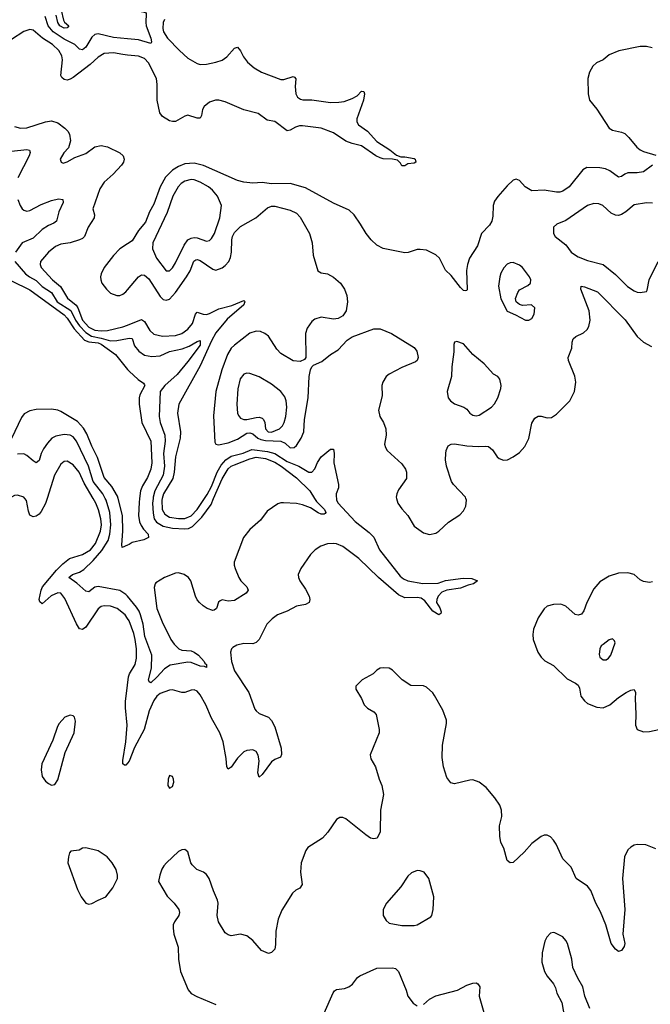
# Model space of a CAD drawing. Header units: inches. Extents: x 1649636 to 1815363, y 506543 to 641975.
# Tile 538 of 656: x 1749304 to 1753375, y 566738 to 573089. Entities that reach past the tile are written whole.
import ezdxf

# ---------------------------------------------------------------- set-up
doc = ezdxf.new("R2010")
doc.units = ezdxf.units.IN
doc.header["$MEASUREMENT"] = 0
for name, color, linetype in [('B7546', 7, 'Continuous'), ('B7547', 7, 'Continuous'), ('B7556', 7, 'Continuous'), ('B7557', 7, 'Continuous')]:
    doc.layers.add(name, color=color, linetype=linetype)

msp = doc.modelspace()

# ---------------------------------------------------------------- linework, layer by layer
at = {"layer": 'B7546', "color": 5}
for points, elevation in [([(1749480.4, 570000), (1749470, 569967.8), (1749443.2, 569916.8), (1749430, 569900.5), (1749410, 569887.3), (1749390, 569882), (1749370, 569893.2), (1749359.7, 569919.7), (1749347.4, 569987.4), (1749337.5, 570000)], 480), ([(1750000, 569226.9), (1749984.4, 569250), (1749933.5, 569290), (1749890, 569305.7), (1749850, 569309.1), (1749830, 569303.4), (1749810, 569288.9), (1749730, 569169.8), (1749710, 569155.1), (1749690, 569159.2), (1749670, 569191.3), (1749596, 569356), (1749570, 569388.9), (1749550, 569391), (1749507.4, 569372.6), (1749450, 569320.5), (1749433.6, 569333.6), (1749430, 569348.7), (1749441.8, 569410), (1749451.2, 569430), (1749542.1, 569537.9), (1749581.7, 569578.3), (1749625.7, 569614.3), (1749710, 569639.9), (1749761.2, 569670), (1749792.8, 569710), (1749826.5, 569790), (1749831.6, 569830), (1749826.8, 569870), (1749811.6, 569928.4), (1749795.1, 569970), (1749777.5, 570000)], 480), ([(1750000, 569370.1), (1749990, 569382.2), (1749950, 569407.4), (1749810, 569433), (1749790, 569429), (1749750, 569398.2), (1749730, 569403.1), (1749673.8, 569453.8), (1749621, 569490), (1749644.2, 569510), (1749690, 569525.5), (1749717.7, 569542.3), (1749778.4, 569601.6), (1749834.1, 569665.9), (1749875.5, 569730), (1749885.8, 569770), (1749891.4, 569830), (1749885.2, 569910), (1749861.9, 569990), (1749856.7, 570000)], 460), ([(1750000, 569698.8), (1749965.2, 569685.2), (1749962.5, 569702.5), (1749969.9, 569790), (1749967.3, 569890), (1749939.3, 570000)], 440), ([(1750000, 568292.4), (1749990, 568279.7), (1749980.5, 568280.5), (1749970, 568288), (1749969.8, 568309.8), (1749988.7, 568430), (1749998.2, 568538.2), (1749987.3, 568650), (1749987.7, 568690), (1750000, 568795.8)], 480)]:
    msp.add_lwpolyline(points, dxfattribs=dict(at, elevation=elevation))
at = {"layer": 'B7546', "color": 5, "elevation": 520}
for points in [[(1749630, 568602.7), (1749596, 568590), (1749559.1, 568550), (1749548.2, 568530), (1749518.3, 568441.7), (1749447, 568290), (1749441.6, 568250), (1749450, 568206.8), (1749470, 568177.3), (1749490, 568162), (1749510, 568150.8), (1749530, 568156), (1749550, 568184.7), (1749598.2, 568361.8), (1749655.1, 568490), (1749664.5, 568564.5), (1749657.2, 568590), (1749650, 568599)], [(1749730, 567746.6), (1749710, 567745.2), (1749687.5, 567732.5), (1749634.4, 567725.6), (1749625.8, 567714.2), (1749618, 567690), (1749615.5, 567650), (1749677.3, 567477.3), (1749700.7, 567430), (1749730.7, 567390.7), (1749750, 567384), (1749770, 567387.3), (1749810, 567410.6), (1749859, 567430), (1749905.1, 567490), (1749935.1, 567550), (1749936, 567570), (1749926.6, 567606.6), (1749900.9, 567650), (1749869.4, 567690), (1749810, 567727)]]:
    msp.add_lwpolyline(points, close=True, dxfattribs=at)
at = {"layer": 'B7547', "color": 5}
for points, elevation in [([(1749572, 573150), (1749585.9, 573085.9), (1749593.2, 573073.2), (1749621.6, 573050), (1749610, 573037), (1749590, 573034.8), (1749562, 573050), (1749550, 573072), (1749538.8, 573118.8)], 440), ([(1750000, 572966.1), (1749910, 572974), (1749810, 572997.1), (1749790, 572993.3), (1749770, 572976.2), (1749730, 572911.8), (1749710, 572894.8), (1749690, 572898.5), (1749659.8, 572930), (1749590, 572962.4), (1749518.9, 573010), (1749488.3, 573050), (1749467.8, 573110)], 460), ([(1750000, 572861), (1749970, 572863.8), (1749910, 572874.2), (1749850, 572870.6), (1749810, 572847.5), (1749759.2, 572800.8), (1749650, 572715.9), (1749630, 572704.6), (1749610, 572699.8), (1749590, 572702.5), (1749575.1, 572715.1), (1749569.9, 572729.9), (1749580.4, 572830), (1749575.3, 572855.3), (1749557.3, 572890), (1749515.4, 572930), (1749452.1, 572970), (1749390, 573020.7), (1749370, 573026.5), (1749330, 573012.2), (1749250, 572961)], 480), ([(1749270, 572401.1), (1749310, 572389.4), (1749350, 572390.9), (1749470, 572429.3), (1749510, 572436.9), (1749550, 572423.2), (1749595.8, 572390), (1749615.3, 572370), (1749626.3, 572350), (1749632.7, 572307.3), (1749618.2, 572261.8), (1749588.8, 572230), (1749566, 572190), (1749572, 572170), (1749584.5, 572164.5), (1749610, 572172.7), (1749659.5, 572200.5), (1749730, 572225.6), (1749790, 572269), (1749830, 572278.5), (1749870, 572268.9), (1749950.2, 572230.2), (1749972.4, 572210), (1749977.6, 572190), (1749974.9, 572170), (1749961.1, 572150), (1749907.9, 572092.1), (1749850, 572041.7), (1749821.5, 571998.5), (1749776.9, 571870), (1749787.6, 571830), (1749785, 571810), (1749745.2, 571750), (1749722.5, 571690), (1749710, 571677), (1749691, 571669), (1749630, 571649.9), (1749570, 571640.9), (1749534.2, 571625.8), (1749490.2, 571590), (1749437.6, 571530), (1749435.2, 571510), (1749442.7, 571490), (1749516.4, 571410), (1749567.7, 571367.7), (1749612.4, 571292.4), (1749667.9, 571247.9), (1749680.1, 571230), (1749709.1, 571150), (1749750, 571105.9), (1749790, 571085.3), (1749830, 571081.5), (1749870, 571083.9), (1749970, 571107.9), (1750000, 571119.6)], 480), ([(1749250, 572241.3), (1749350, 572252.7), (1749367.2, 572247.2), (1749371.3, 572231.3), (1749364.1, 572210), (1749292.8, 572070)], 460), ([(1749292.3, 571930), (1749306.2, 571890), (1749319.6, 571870), (1749330, 571860.8), (1749350, 571853.8), (1749370, 571859.2), (1749442.3, 571897.7), (1749510, 571923), (1749553.4, 571933.4), (1749582.8, 571930), (1749584.4, 571910), (1749556.2, 571850), (1749541.1, 571790), (1749524.2, 571775.8), (1749490, 571761.8), (1749450, 571736.1), (1749390, 571679.8), (1749319.7, 571650), (1749277.4, 571590)], 460), ([(1750000, 571642.2), (1749950.2, 571610), (1749910, 571567), (1749850.2, 571490), (1749829.1, 571450), (1749825.8, 571430), (1749826.9, 571410), (1749834.9, 571390), (1749863.6, 571350), (1749890, 571324.9), (1749930, 571309.2), (1749950, 571310.2), (1749970, 571318), (1749990, 571334.2), (1750000, 571346.2)], 520), ([(1749271.4, 571530), (1749341.5, 571450), (1749366.7, 571430), (1749410, 571406.2), (1749450, 571368), (1749509.8, 571329.8), (1749544.9, 571270), (1749633, 571213), (1749664.8, 571150), (1749690, 571114.1), (1749730, 571071.3), (1749766.8, 571046.8), (1749830, 571035.7), (1749890, 571016.7), (1749930, 571018.8), (1750000, 571033.3)], 460), ([(1749250, 571403.6), (1749370, 571346), (1749590, 571184.7), (1749610, 571163.8), (1749655.2, 571095.2), (1749722.9, 571022.9), (1749750, 571010.3), (1749810, 571004), (1749830, 570995.4), (1749922, 570930), (1750000, 570833.2)], 440), ([(1749939.3, 570000), (1749935.4, 570015.4), (1749898.5, 570078.5), (1749850, 570136.3), (1749805.4, 570265.4), (1749770, 570337.4), (1749737.8, 570417.8), (1749715.2, 570455.2), (1749676.6, 570496.6), (1749570, 570560.9), (1749550, 570569.9), (1749510, 570577), (1749410, 570574), (1749370, 570566.2), (1749333.3, 570546.7), (1749316, 570524), (1749250, 570387.1)], 440), ([(1749856.7, 570000), (1749840.9, 570030), (1749778.6, 570110), (1749748.9, 570210), (1749671.2, 570371.2), (1749650, 570397.3), (1749630, 570408.4), (1749590, 570413.6), (1749537.3, 570402.7), (1749511.3, 570388.7), (1749482.6, 570357.4), (1749458.3, 570321.7), (1749443.2, 570290), (1749430, 570245.1), (1749410, 570231.2), (1749390, 570242.6), (1749350, 570278.5), (1749330, 570287.6), (1749290, 570286.3)], 460), ([(1749777.5, 570000), (1749719.1, 570099.1), (1749688.5, 570170), (1749650, 570216.8), (1749610, 570240.9), (1749590, 570239.2), (1749570, 570223), (1749529.1, 570150.9), (1749480.4, 570000)], 480), ([(1749337.5, 570000), (1749329.8, 570009.8), (1749290, 570022.6), (1749270, 570020.4), (1749250, 570009.7), (1749239.5, 570000)], 480)]:
    msp.add_lwpolyline(points, dxfattribs=dict(at, elevation=elevation))
at = {"layer": 'B7556', "color": 5}
for points, elevation in [([(1750077.8, 570000), (1750074.7, 569974.7), (1750071.5, 569890), (1750078, 569850), (1750087.3, 569827.3), (1750102.3, 569802.3), (1750133.4, 569770), (1750136, 569750), (1750106.2, 569733.8), (1750030, 569716), (1750010, 569702.7), (1750000, 569698.8)], 440), ([(1751207.8, 570000), (1751220.3, 569980.3), (1751271.3, 569930), (1751279.3, 569910), (1751276.7, 569903.3), (1751270, 569899.5), (1751250, 569900.4), (1751230, 569907.6), (1751181.1, 569941.1), (1751130, 569959.6), (1751090, 569967.8), (1751007.9, 569972.1), (1750990, 569972.3), (1750970, 569966), (1750901.5, 569918.5), (1750859.5, 569860.5), (1750790, 569799.8), (1750747.7, 569750), (1750688.8, 569590), (1750688.4, 569570), (1750694.4, 569550), (1750719.3, 569490), (1750730.5, 569470), (1750770.5, 569430), (1750779.1, 569410), (1750766, 569390), (1750690, 569343), (1750650, 569338), (1750610, 569347), (1750599, 569341), (1750588, 569332), (1750573.7, 569290), (1750558.8, 569281.2), (1750550, 569278.5), (1750514, 569290), (1750487.4, 569307.4), (1750464.2, 569330), (1750450, 569347.3), (1750439.7, 569370), (1750408.1, 569470), (1750394.4, 569490), (1750365.5, 569510), (1750330, 569520.4), (1750310, 569519.6), (1750238.5, 569490), (1750183.8, 569456.2), (1750177.6, 569450), (1750172.8, 569427.2), (1750188.7, 569290), (1750224, 569204), (1750280.5, 569090), (1750300.7, 569060.7), (1750331.6, 569031.6), (1750350, 569022.3), (1750410, 569017), (1750430.2, 569010), (1750459.2, 568990), (1750494.3, 568950), (1750498.7, 568938.7), (1750510.3, 568930), (1750510.6, 568910), (1750496.5, 568916.5), (1750470, 568919.6), (1750410, 568942.4), (1750390, 568944.8), (1750274.9, 568925.1), (1750238.1, 568901.9), (1750190, 568848.1), (1750150, 568811.6), (1750138.9, 568818.9), (1750134.7, 568830), (1750154.6, 568905.4), (1750157.4, 568990), (1750112.4, 569110), (1750100.9, 569190), (1750083.7, 569250), (1750074.7, 569274.7), (1750058.7, 569298.8), (1750000, 569370.1)], 460), ([(1751348.5, 570000), (1751350.1, 569990), (1751359.8, 569970), (1751470, 569852), (1751560.9, 569780.9), (1751590, 569751.9), (1751626.7, 569670), (1751759.2, 569499.2), (1751781.6, 569481.6), (1751810, 569468.4), (1751907.3, 569452.7), (1752004.9, 569455.1), (1752052.2, 569472.2), (1752166.9, 569486.9), (1752223.4, 569483.4), (1752258.8, 569470), (1752233.4, 569450), (1752198.2, 569441.8), (1752150, 569423.1), (1752062, 569410), (1752030, 569397.2), (1752006, 569370), (1751996, 569350), (1751994.8, 569330), (1752015.8, 569295.8), (1752024.9, 569270), (1752022, 569258), (1752010, 569249.7), (1751970, 569273.7), (1751919.7, 569339.7), (1751896.7, 569356.7), (1751870, 569361.8), (1751790, 569358.7), (1751750, 569378.8), (1751620.4, 569490), (1751492.8, 569612.8), (1751390, 569690.5), (1751350, 569707.6), (1751329.4, 569710.6), (1751290, 569707.9), (1751247.8, 569692.2), (1751212, 569670), (1751181, 569639), (1751119.5, 569550), (1751102, 569510), (1751103.7, 569490), (1751113.4, 569470), (1751150, 569415.8), (1751171.6, 569370), (1751176.8, 569350), (1751173.2, 569330), (1751150, 569317.8), (1751090, 569305), (1751030, 569274.5), (1750969.1, 569250.9), (1750934.8, 569225.2), (1750900.3, 569190), (1750850, 569091.6), (1750830, 569071.1), (1750810, 569063.5), (1750750, 569064.2), (1750705.5, 569054.5), (1750680.4, 569039.6), (1750672, 569030), (1750665.5, 569010), (1750671.9, 568950), (1750689.6, 568889.6), (1750783.2, 568750), (1750822.4, 568642.4), (1750830.3, 568630), (1750850, 568614.4), (1750910.3, 568590), (1750930, 568568.5), (1750950, 568527), (1750991.1, 568390), (1750993.8, 568350), (1750987.8, 568332.3), (1750950, 568316), (1750930, 568300.9), (1750870, 568220.5), (1750850, 568202.7), (1750841.5, 568230), (1750849.1, 568309.1), (1750844.1, 568344.1), (1750830, 568368), (1750810, 568379.1), (1750770, 568376), (1750750, 568366), (1750710, 568325.3), (1750670, 568268.4), (1750650, 568254), (1750641, 568270), (1750636.2, 568323.8), (1750617, 568430), (1750596.5, 568490), (1750542.8, 568582.8), (1750505.3, 568670), (1750470, 568733.5), (1750450, 568756.8), (1750430, 568767.3), (1750410, 568765.1), (1750370, 568748.1), (1750350, 568748.3), (1750290, 568765.8), (1750270, 568765.2), (1750210, 568743.6), (1750190, 568726.1), (1750170, 568697.3), (1750140.5, 568630), (1750107.9, 568510), (1750045.5, 568394.5), (1750010, 568305.1), (1750000, 568292.4)], 480), ([(1750164.7, 570000), (1750161.8, 569970), (1750165.8, 569905.8), (1750173, 569870), (1750186.9, 569846.9), (1750230, 569821.9), (1750290, 569809.4), (1750370, 569804.4), (1750392.6, 569807.4), (1750420.1, 569819.9), (1750480.3, 569879.7), (1750539, 569961), (1750555.7, 570000)], 460), ([(1750223.7, 570000), (1750220.6, 569990), (1750223, 569930), (1750239.9, 569899.9), (1750270, 569881.1), (1750330, 569871.7), (1750370, 569872.1), (1750410, 569889.3), (1750450, 569930.5), (1750496.1, 570000)], 480), ([(1751737.5, 570000), (1751744.4, 569970), (1751770, 569933.7), (1751810.3, 569890), (1751850, 569822.6), (1751910, 569778.7), (1751950, 569768.2), (1751990, 569777.6), (1752009.8, 569790.2), (1752073.1, 569846.9), (1752145.1, 569894.9), (1752170, 569920.4), (1752183.5, 569950), (1752188.2, 569990), (1752185.1, 570000)], 520), ([(1753390, 569463.1), (1753370, 569457.7), (1753330, 569464.2), (1753310, 569475.6), (1753270, 569511.3), (1753230, 569521.7), (1753170, 569519.1), (1753110, 569499.1), (1753050, 569462), (1753010, 569417.4), (1752964.5, 569330), (1752944.8, 569275.2), (1752930, 569254.7), (1752910, 569246.9), (1752890, 569251.5), (1752830, 569305.1), (1752798, 569318), (1752750, 569316.3), (1752710, 569306), (1752690, 569289.6), (1752650.3, 569230), (1752621.6, 569158.4), (1752615.8, 569124.2), (1752619.6, 569090), (1752632.8, 569050), (1752649.3, 569009.3), (1752670, 568977.1), (1752694.4, 568954.4), (1752750, 568923.1), (1752837.6, 568837.6), (1752892, 568810), (1752910, 568795.6), (1752917.9, 568777.9), (1752926.2, 568726.2), (1752950, 568694.7), (1752970, 568678.8), (1753030, 568653.7), (1753070, 568651.2), (1753112.8, 568670), (1753170, 568717.7), (1753219.6, 568750), (1753250, 568764.2), (1753270, 568767.7), (1753280.3, 568750), (1753277.3, 568710), (1753282.3, 568610), (1753278.4, 568538.4), (1753290.8, 568510), (1753330, 568495.8), (1753370, 568497), (1753430, 568510.4)], 520), ([(1750000, 568795.8), (1750006.3, 568850), (1750012.1, 568870), (1750049.1, 568930), (1750057.7, 568970), (1750057.3, 569030), (1750050, 569092), (1750041.2, 569130), (1750010, 569212.1), (1750000, 569226.9)], 480), ([(1753410, 567740.9), (1753346.8, 567766.8), (1753290.5, 567769.5), (1753270, 567763.7), (1753248.5, 567751.5), (1753230, 567733.2), (1753208.7, 567690), (1753195.6, 567550), (1753210.2, 567350), (1753198.7, 567190), (1753211.6, 567130), (1753207.3, 567110), (1753190, 567085.2), (1753170, 567079), (1753150, 567093.2), (1753121.3, 567130), (1753088.7, 567250), (1753053.9, 567333.9), (1753024.2, 567390), (1752991.8, 567471.8), (1752970, 567499.1), (1752897, 567550), (1752863.1, 567623.1), (1752810, 567676), (1752767, 567770), (1752750, 567797.2), (1752730, 567817.2), (1752710, 567829.2), (1752690, 567829.2), (1752670, 567821.2), (1752610, 567774), (1752560.7, 567719.3), (1752490, 567652.3), (1752470, 567649.4), (1752450, 567666), (1752430, 567744), (1752410, 567782), (1752403.1, 567823.1), (1752401.1, 567890), (1752417.2, 567950), (1752415.4, 567990), (1752402.8, 568022.8), (1752371.8, 568070), (1752315.5, 568135.5), (1752270, 568171.6), (1752230, 568184.7), (1752210, 568184), (1752110, 568159.7), (1752086.3, 568166.3), (1752061.3, 568201.3), (1752039.8, 568270), (1752030.9, 568330), (1752032.9, 568410), (1752059.2, 568550), (1752058.7, 568570), (1752036.2, 568636.2), (1751982.4, 568730), (1751970, 568747), (1751930, 568783.7), (1751910, 568791.8), (1751830, 568795.1), (1751772, 568830), (1751710, 568892.7), (1751690, 568905.2), (1751650, 568909.2), (1751630, 568905.2), (1751610, 568893.2), (1751586, 568870), (1751514.8, 568830), (1751474, 568790), (1751474, 568770), (1751510.5, 568710), (1751527.3, 568670), (1751548.6, 568648.6), (1751590, 568624), (1751606.2, 568606.2), (1751625.3, 568510), (1751624.9, 568490), (1751567, 568347), (1751570, 568321), (1751600.3, 568270), (1751624.6, 568190), (1751642, 568150), (1751651.9, 568091.9), (1751632.9, 567990), (1751630.2, 567850), (1751612, 567810), (1751590, 567805.7), (1751569.3, 567810), (1751538, 567830), (1751410, 567934.3), (1751390, 567942.4), (1751370, 567942.9), (1751348.2, 567930), (1751292.8, 567847.2), (1751258.4, 567810), (1751164.9, 567750), (1751150.3, 567729.7), (1751121.7, 567650), (1751117.6, 567590), (1751126.7, 567510), (1751112.2, 567487.8), (1751085.7, 567474.3), (1751064.5, 567455.6), (1750995.9, 567344.1), (1750972.9, 567287.1), (1750957.1, 567210), (1750955.6, 567124.4), (1750950, 567094), (1750930, 567072), (1750910, 567066), (1750864.7, 567084.7), (1750808, 567150), (1750770, 567180.4), (1750730, 567191), (1750670, 567180.5), (1750650, 567185.1), (1750630, 567199.7), (1750587.4, 567270), (1750579.2, 567310), (1750585.6, 567390), (1750581.6, 567410), (1750554.3, 567470), (1750527.3, 567550), (1750510, 567575.1), (1750489.7, 567589.7), (1750448.3, 567608.3), (1750417.4, 567637.4), (1750409.5, 567650), (1750390, 567722), (1750370, 567735.3), (1750350, 567734), (1750330, 567722.7), (1750250.6, 567650), (1750234.9, 567630), (1750222.4, 567610), (1750207.7, 567570), (1750199.1, 567530), (1750255.1, 567435.1), (1750300.5, 567390), (1750330.5, 567350), (1750335.5, 567330), (1750330.5, 567310), (1750302.4, 567270), (1750294.4, 567250), (1750294, 567230), (1750299.5, 567190), (1750327, 567107), (1750328.9, 567030), (1750341.1, 566950), (1750391.8, 566831.8), (1750410, 566808.2), (1750447.7, 566787.7), (1750570, 566735.6)], 520), ([(1752984.5, 566710), (1752952.7, 566790), (1752938.4, 566850), (1752906.2, 566906.2), (1752875.9, 566975.9), (1752869.4, 567030), (1752839.5, 567130), (1752829.3, 567150), (1752810, 567172.3), (1752758.6, 567198.6), (1752750, 567201.2), (1752730, 567197.2), (1752706, 567170), (1752694.4, 567145.6), (1752676.3, 567070), (1752674, 567010), (1752693, 566950), (1752710, 566918.8), (1752751, 566870), (1752763.5, 566843.5), (1752771, 566810), (1752802.8, 566750), (1752822, 566650)], 540), ([(1751270, 566680.5), (1751327.6, 566812.4), (1751336.3, 566823.7), (1751350, 566832.4), (1751400.7, 566839.3), (1751429.6, 566850.4), (1751453.1, 566866.9), (1751483.7, 566910), (1751498.8, 566921.2), (1751610, 566970.3), (1751710, 566974), (1751730, 566968.2), (1751750, 566950.4), (1751799.5, 566830), (1751810.7, 566790), (1751844.1, 566744.1), (1751870, 566727.3)], 520), ([(1751910, 566736.3), (1751950, 566770.4), (1751990, 566792.4), (1752130, 566828), (1752190, 566861.6), (1752230, 566874.9), (1752250, 566875.5), (1752261, 566870), (1752274.9, 566850), (1752270.4, 566790), (1752304.9, 566670)], 520)]:
    msp.add_lwpolyline(points, dxfattribs=dict(at, elevation=elevation))
for points, elevation in [([(1753130, 569095.3), (1753110, 569088.7), (1753070, 569059.3), (1753058.8, 569050), (1753048.6, 569031.4), (1753045.1, 568994.9), (1753050, 568976), (1753070, 568959.3), (1753090, 568959.3), (1753106, 568970), (1753120.9, 568990), (1753148.7, 569070), (1753143.1, 569083.1)], 540), ([(1750270, 568214), (1750262, 568190), (1750261, 568150), (1750270, 568132), (1750290, 568142), (1750299.3, 568170), (1750296, 568190), (1750290, 568208)], 520), ([(1751870, 567601.2), (1751833.7, 567586.3), (1751810, 567565.2), (1751764.1, 567495.9), (1751671.3, 567390), (1751651.3, 567350), (1751651.3, 567310), (1751670, 567278), (1751690, 567261), (1751770, 567245.5), (1751850, 567246), (1751870, 567251), (1751958, 567302), (1751964, 567310), (1751974, 567350), (1751977.2, 567430), (1751946, 567550), (1751914, 567590), (1751890, 567599.3)], 540)]:
    msp.add_lwpolyline(points, close=True, dxfattribs=dict(at, elevation=elevation))
at = {"layer": 'B7557', "color": 5}
for points, elevation in [([(1750000, 573167.7), (1750010, 573169.7), (1750030, 573168.7), (1750070, 573146.6), (1750115.1, 573135.1), (1750120.7, 573130), (1750117.5, 573070), (1750120.8, 573050), (1750150.1, 572969.9), (1750154, 572946), (1750150, 572935.1), (1750070, 572959.9), (1750000, 572966.1)], 460), ([(1750239.7, 573090), (1750229.4, 573070), (1750227.4, 573032.6), (1750233, 573010), (1750258, 572970), (1750334.6, 572890), (1750390, 572841.7), (1750450, 572806.7), (1750470, 572801), (1750510, 572802.4), (1750570, 572815), (1750610, 572828.6), (1750641.4, 572850), (1750690, 572905.7), (1750710, 572912.7), (1750730, 572888.4), (1750749.6, 572849.6), (1750775.5, 572815.5), (1750818.6, 572778.6), (1750865.3, 572750), (1750990, 572704.2), (1751010, 572704.2), (1751070, 572722.3), (1751078.6, 572718.6), (1751087, 572707), (1751082.7, 572657.3), (1751087, 572610), (1751096.5, 572590), (1751116, 572576), (1751132.2, 572572.2), (1751190, 572572.1), (1751310, 572554.2), (1751364, 572556), (1751398, 572562), (1751450, 572579.7), (1751481.8, 572598.2), (1751510, 572627.7), (1751526, 572626), (1751530.2, 572610), (1751523.6, 572570), (1751479.8, 572450), (1751481.4, 572430), (1751491.4, 572411.4), (1751549.2, 572370), (1751610, 572303.6), (1751692.4, 572250), (1751735.6, 572215.6), (1751764, 572204), (1751790, 572204), (1751850, 572193), (1751856, 572190), (1751862, 572170), (1751850, 572164), (1751810, 572159), (1751790, 572146), (1751770, 572146), (1751762.7, 572162.7), (1751742, 572182), (1751709.6, 572189.6), (1751650, 572191.1), (1751630, 572197.6), (1751604, 572210), (1751510, 572276), (1751450, 572290.9), (1751410, 572306.1), (1751330, 572358.9), (1751250, 572388.5), (1751130, 572405.2), (1751110, 572404.3), (1751083.4, 572396.6), (1751050, 572376.5), (1751030, 572372), (1750950, 572431.7), (1750901.8, 572441.8), (1750844.4, 572484.4), (1750750, 572507.5), (1750630, 572559.7), (1750590, 572570.4), (1750568, 572570), (1750530, 572557.7), (1750493.8, 572530), (1750484.3, 572510), (1750478.6, 572470), (1750470, 572453.6), (1750450, 572454.2), (1750390, 572473.3), (1750370, 572467), (1750310, 572432.2), (1750290, 572431.4), (1750270, 572437.3), (1750225.4, 572465.4), (1750208.5, 572488.5), (1750191.1, 572570), (1750190.7, 572670.7), (1750186.1, 572710), (1750135.9, 572810), (1750110, 572838.9), (1750070, 572854.5), (1750000, 572861)], 480), ([(1753387.3, 572907.3), (1753350, 572916.5), (1753310, 572917), (1753172.5, 572887.5), (1753110, 572863.1), (1753070.1, 572829.9), (1753028.7, 572810), (1753004.4, 572790), (1752983.2, 572750), (1752971.5, 572710), (1752973.4, 572610), (1752983.1, 572570), (1753030, 572512.4), (1753110, 572390.3), (1753130, 572376.5), (1753190, 572363.6), (1753210, 572354.9), (1753236.5, 572330), (1753287.2, 572267.2), (1753310, 572249.1), (1753330, 572239.1), (1753410, 572215.8)], 520), ([(1753389.2, 572150.8), (1753330, 572108.3), (1753290, 572101), (1753230, 572101.7), (1753210, 572093), (1753190, 572076.9), (1753170, 572073), (1753113.3, 572113.3), (1753086.1, 572126.1), (1753050, 572134.4), (1752965.3, 572134.8), (1752940.2, 572119.8), (1752851.3, 572010), (1752810, 571982.9), (1752790, 571976.8), (1752770, 571975.9), (1752690, 571989.8), (1752610, 571984.8), (1752567.8, 572010), (1752530, 572052), (1752510, 572059.5), (1752490, 572054.5), (1752450, 572017.6), (1752390, 571949.6), (1752370, 571919.5), (1752360.3, 571890), (1752358.4, 571821.6), (1752351, 571789), (1752336.3, 571763.7), (1752285.5, 571710), (1752260.2, 571630), (1752207.3, 571550), (1752193.8, 571510), (1752188.7, 571471.3), (1752192.3, 571347.7), (1752190, 571341.2), (1752179, 571341), (1752170, 571341.3), (1752150, 571361), (1752090, 571438.2), (1752053.8, 571473.8), (1752014.2, 571550), (1751990, 571572.3), (1751930, 571601.5), (1751890, 571607.4), (1751870, 571607.3), (1751812.7, 571587.3), (1751790, 571585.6), (1751650, 571612.1), (1751610, 571635.6), (1751572.2, 571670), (1751539.7, 571710), (1751505.1, 571770), (1751462.6, 571830), (1751430, 571859.7), (1751330, 571906.2), (1751150, 572004.4), (1751050, 572033.3), (1750930, 572029.7), (1750870, 572039.1), (1750810, 572035.6), (1750750, 572041), (1750710, 572052), (1750490, 572148.3), (1750430, 572162.5), (1750370, 572159.1), (1750330, 572142.7), (1750290, 572118.6), (1750246.2, 572073.8), (1750209.7, 572010.3), (1750170, 571899.1), (1750142.5, 571850), (1750116.6, 571783.4), (1750071.6, 571730), (1750030, 571661.6), (1750000, 571642.2)], 520), ([(1750000, 571346.2), (1750070, 571430.2), (1750090, 571443.2), (1750110, 571441.3), (1750137.1, 571417.1), (1750210, 571304.1), (1750230, 571285.2), (1750250, 571279.4), (1750270, 571286.4), (1750310, 571330.2), (1750380.7, 571430), (1750404.5, 571470), (1750428.8, 571531.2), (1750440.8, 571539.3), (1750450, 571543.2), (1750470, 571536.6), (1750550, 571479), (1750570, 571474.3), (1750610, 571487.7), (1750630, 571503.1), (1750653.1, 571530), (1750665.5, 571554.5), (1750671.3, 571588.7), (1750673, 571670), (1750676.8, 571690), (1750690, 571716.1), (1750730, 571754.5), (1750828, 571812), (1750903.6, 571876.4), (1750930, 571886.5), (1750950, 571885.8), (1751050, 571860.2), (1751090, 571841.5), (1751115.4, 571815.4), (1751174.2, 571710), (1751191.7, 571650), (1751197.8, 571570), (1751229.1, 571469.1), (1751250, 571456.4), (1751290, 571450.3), (1751330, 571429.1), (1751374.6, 571390), (1751401.3, 571350), (1751415.2, 571310), (1751419.7, 571270), (1751411.6, 571210), (1751390, 571178.7), (1751359.1, 571160.9), (1751330, 571157.3), (1751250, 571169.8), (1751210, 571157.7), (1751190, 571143), (1751160.8, 571099.2), (1751150, 571064), (1751150.3, 570909.7), (1751142.6, 570897.4), (1751115.3, 570884.7), (1751070, 570889), (1750990, 570935.1), (1750963.2, 570963.2), (1750910, 571046.9), (1750885.8, 571065.8), (1750857.5, 571077.5), (1750830, 571080.8), (1750790, 571066.2), (1750690, 570989.9), (1750670, 570969.9), (1750645.5, 570930), (1750608.6, 570830), (1750569.2, 570690), (1750554.1, 570534.1), (1750564.5, 570364.5), (1750571.1, 570351.1), (1750586.3, 570346.3), (1750650, 570359.7), (1750710, 570382.9), (1750770, 570421.2), (1750790, 570424.8), (1750810, 570417.5), (1750840.9, 570390), (1750861.4, 570381.4), (1750890, 570375.4), (1750990, 570370), (1751018, 570358), (1751050, 570328.2), (1751076.5, 570330), (1751090, 570343), (1751120.5, 570390), (1751139, 570430), (1751142.1, 570510), (1751166.6, 570650), (1751173.5, 570786.5), (1751180.5, 570830), (1751189.7, 570850.3), (1751200.3, 570859.7), (1751255.5, 570884.4), (1751310, 570928.9), (1751359.6, 570960.4), (1751417.4, 571022.6), (1751450, 571042.6), (1751590, 571095.8), (1751630, 571094.7), (1751704.5, 571064.5), (1751850, 570974), (1751868.1, 570950), (1751876.5, 570910), (1751870.3, 570890), (1751858.5, 570881.5), (1751770, 570845.2), (1751690, 570802.4), (1751670, 570786.6), (1751647.8, 570750), (1751642.3, 570730), (1751643.4, 570663.4), (1751620.2, 570570), (1751628.3, 570530), (1751652.6, 570490), (1751667.9, 570450), (1751670.2, 570409.8), (1751659.5, 570350), (1751664.4, 570330), (1751676.4, 570310), (1751770, 570223.1), (1751793.7, 570190), (1751801.1, 570170), (1751800.3, 570130), (1751750, 570056.2), (1751738.3, 570030), (1751735.3, 570010), (1751737.5, 570000)], 520), ([(1753390, 571905.1), (1753350, 571907.1), (1753270, 571894), (1753217, 571850), (1753190, 571833.3), (1753170, 571826.2), (1753150, 571827.3), (1753121.5, 571841.5), (1753069.4, 571890), (1753041.8, 571901.8), (1753010, 571904), (1752970, 571891), (1752830, 571793.3), (1752771.3, 571770), (1752751, 571750), (1752750.8, 571710), (1752761, 571690), (1752830, 571637.3), (1752863.8, 571590), (1752878.2, 571578.2), (1752910, 571560.3), (1752970, 571536), (1753070, 571509.1), (1753150, 571445.8), (1753228.1, 571368.1), (1753270, 571339.6), (1753290, 571331.7), (1753309.7, 571330.3), (1753350, 571336), (1753355.6, 571344.4), (1753368.7, 571410), (1753425.4, 571530)], 540), ([(1752185.1, 570000), (1752182, 570010), (1752103.9, 570090), (1752092.1, 570110), (1752059.1, 570210), (1752053.7, 570250), (1752054.5, 570290), (1752056.8, 570310), (1752070, 570339.5), (1752089, 570351), (1752110, 570352.8), (1752190, 570340.1), (1752263.9, 570336.1), (1752310, 570339), (1752330, 570335), (1752355.4, 570315.4), (1752385.3, 570270), (1752398.6, 570258.6), (1752428.3, 570248.3), (1752452.7, 570250), (1752490, 570268.9), (1752530, 570297), (1752564.9, 570335.1), (1752590, 570386.8), (1752610, 570487.3), (1752630, 570518.7), (1752650, 570531.8), (1752670, 570531.8), (1752710, 570521.3), (1752736.9, 570523.1), (1752770, 570543.8), (1752854.7, 570630), (1752884.7, 570690), (1752894.3, 570750), (1752888, 570790), (1752846.2, 570890), (1752844.7, 570910), (1752868.7, 570970), (1752870.9, 571010), (1752877.7, 571030), (1752894, 571046), (1752942.9, 571070), (1752966.6, 571090), (1752977.6, 571110), (1752986.6, 571150), (1752981.1, 571210), (1752926.9, 571350), (1752929.7, 571370.3), (1752950, 571366.4), (1753033.7, 571333.6), (1753212.4, 571152.4), (1753290, 571044.9), (1753330.3, 571010), (1753382, 570982)], 520), ([(1750000, 571119.6), (1750090, 571154.7), (1750110, 571143), (1750144.3, 571084.3), (1750170, 571060.6), (1750226.8, 571046.8), (1750308.8, 571051.2), (1750350, 571063.9), (1750390, 571092.5), (1750419.3, 571130), (1750438.6, 571190), (1750450, 571201.8), (1750489, 571189), (1750510, 571188), (1750530, 571193.3), (1750590, 571223.4), (1750673.4, 571246.5), (1750750, 571277.4), (1750760.4, 571270), (1750754.8, 571265.2), (1750751.6, 571250), (1750642.9, 571157.1), (1750570.3, 571069.7), (1750541.8, 571018.2), (1750470, 570856.5), (1750330.8, 570610), (1750322.3, 570550), (1750341.2, 570430), (1750340.4, 570390), (1750310.5, 570269.5), (1750300.4, 570170), (1750291.6, 570130), (1750232.9, 570030), (1750223.7, 570000)], 480), ([(1750000, 571033.3), (1750010, 571035.3), (1750030, 571031.9), (1750044.7, 570984.7), (1750072.2, 570950), (1750110, 570924.3), (1750156.1, 570916.1), (1750210, 570920.7), (1750271.9, 570948.1), (1750353.4, 570966.6), (1750397.5, 570982.5), (1750450, 571013.5), (1750470, 571019.3), (1750469.2, 570990), (1750390, 570884.9), (1750319.8, 570800.2), (1750240.4, 570730), (1750210.1, 570690), (1750204.6, 570530), (1750210.8, 570490), (1750240.8, 570410), (1750242.4, 570370), (1750233.3, 570290), (1750238.8, 570210), (1750229.7, 570150), (1750176.8, 570050), (1750165.6, 570010), (1750164.7, 570000)], 460), ([(1750000, 570833.2), (1750010, 570820.8), (1750067.7, 570767.7), (1750103.8, 570743.8), (1750110, 570734), (1750111.5, 570730), (1750078.6, 570670), (1750074.3, 570650), (1750075, 570610), (1750091.3, 570490), (1750149.4, 570370), (1750156.8, 570230), (1750150, 570189.5), (1750130, 570136.2), (1750096.9, 570083.1), (1750083.9, 570050), (1750077.8, 570000)], 440), ([(1750496.1, 570000), (1750513.6, 570026.4), (1750541.3, 570078.7), (1750577.8, 570170), (1750604.7, 570215.3), (1750634.9, 570250), (1750670, 570272.5), (1750746.9, 570293.1), (1750802.8, 570317.2), (1750902.8, 570302.8), (1750950.8, 570290.8), (1751030, 570239.3), (1751106.1, 570210), (1751170, 570171.2), (1751190, 570171.3), (1751210, 570191.8), (1751227, 570233), (1751250, 570268.4), (1751310, 570319.1), (1751330, 570319.3), (1751334.8, 570290), (1751331, 570230), (1751363, 570090), (1751362.9, 570070), (1751347.5, 570030), (1751346.3, 570013.7), (1751348.5, 570000)], 480), ([(1750555.7, 570000), (1750610, 570126.8), (1750650, 570192.7), (1750670, 570208.8), (1750690, 570217.6), (1750790, 570256.4), (1750830, 570267.2), (1750890, 570257.7), (1750950, 570234.9), (1750992.7, 570210), (1751090, 570134.2), (1751176, 570050), (1751207.8, 570000)], 460)]:
    msp.add_lwpolyline(points, dxfattribs=dict(at, elevation=elevation))
at = {"layer": 'B7557', "color": 5, "elevation": 540}
for points in [[(1750410, 572059.1), (1750370, 572048.5), (1750346.7, 572033.4), (1750326.1, 572010), (1750293.1, 571950), (1750255.4, 571844.6), (1750163.2, 571650), (1750161.5, 571610), (1750186.4, 571550), (1750250, 571468.9), (1750270, 571468.9), (1750290, 571489), (1750310, 571520.9), (1750365.7, 571634.3), (1750390.4, 571669.6), (1750410, 571680.5), (1750430, 571683.7), (1750450, 571681.3), (1750510, 571659.7), (1750530, 571665.2), (1750542.3, 571677.7), (1750561, 571710), (1750596.5, 571810), (1750606, 571890), (1750580.8, 571950), (1750548.8, 571988.8), (1750522, 572010), (1750470, 572040.8), (1750430, 572056.7)], [(1752490, 571522), (1752470, 571520.9), (1752450, 571512.3), (1752430, 571489.3), (1752410, 571453.2), (1752402.6, 571430), (1752394.9, 571370), (1752410.8, 571289.2), (1752450, 571208.4), (1752505.5, 571185.5), (1752570, 571150.7), (1752590, 571150.7), (1752610, 571161), (1752626, 571190), (1752628.7, 571230), (1752609, 571249), (1752550, 571246), (1752530, 571252.7), (1752510, 571268.7), (1752504.5, 571290), (1752518.7, 571330), (1752530, 571345.5), (1752584.8, 571375.2), (1752601.2, 571390), (1752602.7, 571410), (1752596, 571430), (1752549.3, 571490), (1752530, 571506.6)], [(1752126, 571014), (1752111.3, 571008.7), (1752106, 570994), (1752107.3, 570947.3), (1752093.7, 570850), (1752091.8, 570788.2), (1752064, 570690), (1752070.7, 570650.7), (1752086, 570630), (1752110.4, 570610.4), (1752170.8, 570590), (1752190, 570576.3), (1752210.7, 570550), (1752230, 570537.1), (1752250, 570533), (1752270, 570538), (1752349.2, 570590), (1752370, 570610.8), (1752389.6, 570650), (1752409.6, 570710), (1752411.8, 570730), (1752404.5, 570770), (1752390, 570786.6), (1752363.3, 570803.3), (1752302, 570870), (1752229.3, 570930), (1752170, 570997.2)], [(1750770, 570809.4), (1750750, 570802.7), (1750726.7, 570773.3), (1750711.8, 570708.2), (1750705, 570610), (1750709.2, 570550), (1750715.6, 570535.6), (1750730, 570518.7), (1750750.2, 570510.2), (1750770.2, 570510.2), (1750830, 570523.2), (1750850, 570524.2), (1750870, 570517.8), (1750878.2, 570510), (1750886.6, 570490), (1750891.1, 570450), (1750908.9, 570430), (1750930, 570429.2), (1750981.5, 570450), (1751000.3, 570470), (1751010.6, 570490), (1751021, 570530), (1751028.1, 570590), (1751025, 570630), (1751015.6, 570655.6), (1750990, 570689.7), (1750930, 570738), (1750850, 570786), (1750790, 570807)]]:
    msp.add_lwpolyline(points, close=True, dxfattribs=at)

doc.saveas('drawing.dxf')
